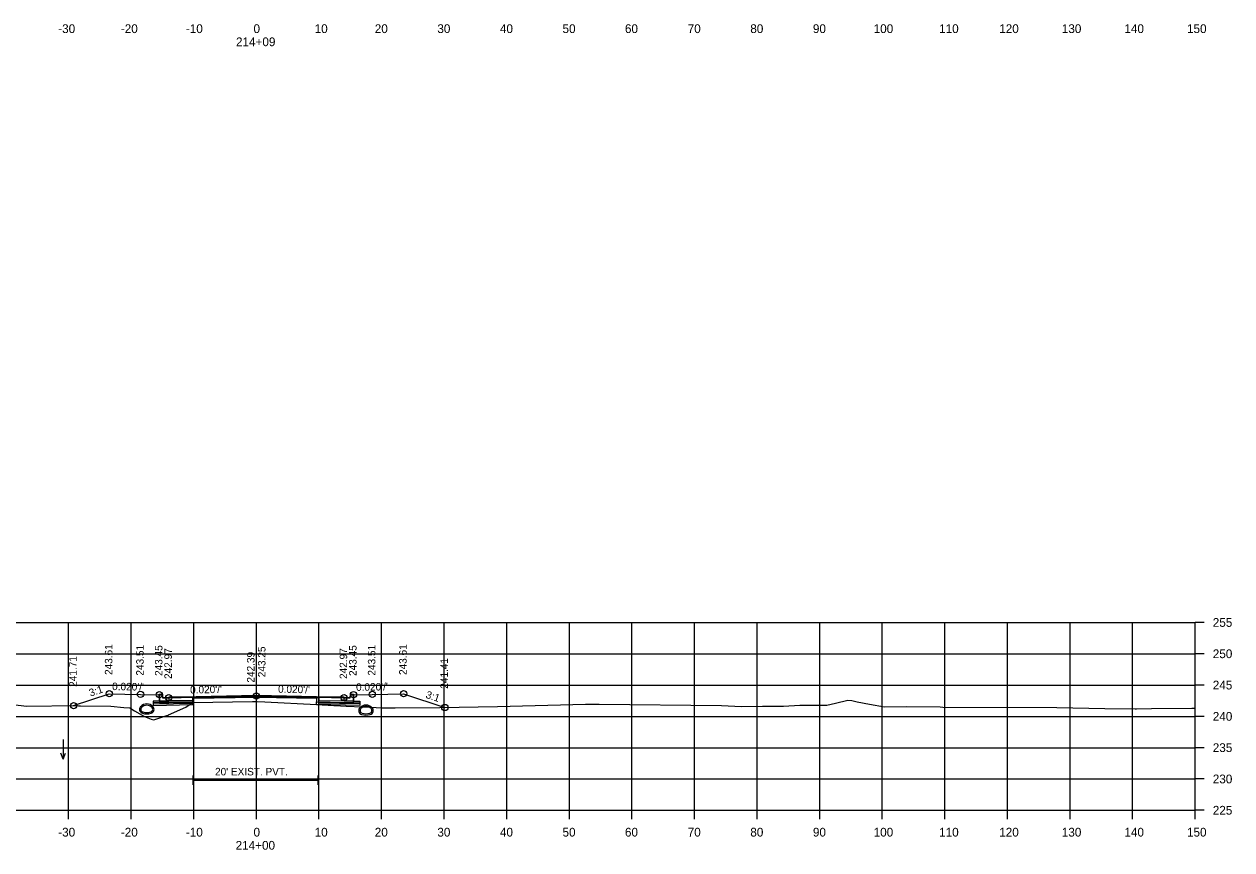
# Model space of a CAD drawing. Extents: x 1369627 to 1374022, y 380035 to 398173.
# Drawn here: x 1371501.7 to 1371694.7, y 383128.2 to 383260 of the extents above; entities that cross this region are included whole.
import ezdxf

# ---------------------------------------------------------------- set-up
doc = ezdxf.new("R2010")
doc.units = 0
for name, color, linetype in [('Default', 7, 'Continuous'), ('R_Alt Surface', 7, 'Continuous'), ('R_Axis', 7, 'Continuous'), ('R_Axis Annot', 7, 'Continuous'), ('R_Drive', 7, 'Continuous'), ('R_Exist Surface', 7, 'Continuous'), ('R_Fin Surface', 7, 'Continuous'), ('R_Grid', 7, 'Continuous'), ('R_No Plot', 7, 'Continuous'), ('R_Water Annot', 7, 'Continuous'), ('R_Xsect Elev', 7, 'Continuous'), ('R_Xsect Slope', 7, 'Continuous')]:
    doc.layers.add(name, color=color, linetype=linetype)

msp = doc.modelspace()

# ---------------------------------------------------------------- linework, layer by layer
at = {"layer": 'Default'}
for p, q in [((1371528.74, 383138.56), (1371528.74, 383140.06)), ((1371528.74, 383139.31), (1371548.74, 383139.31)), ((1371548.74, 383138.56), (1371548.74, 383140.06))]:
    msp.add_line(p, q, dxfattribs=at)
for points in [[(1371523.34, 383153.02), (1371523.84, 383153.02), (1371523.85, 383152.52), (1371524.85, 383152.54), (1371524.85, 383151.95), (1371523.35, 383151.92)], [(1371553.85, 383152.52), (1371553.86, 383153.02), (1371554.36, 383153.02), (1371554.35, 383151.92), (1371552.85, 383151.95), (1371552.85, 383152.54)]]:
    msp.add_lwpolyline(points, close=True, dxfattribs=at)
at = {"layer": 'R_Alt Surface'}
for points in [[(1371528.85, 383152.03), (1371524.85, 383151.95), (1371523.35, 383151.92), (1371522.35, 383151.9), (1371522.35, 383151.48), (1371528.85, 383151.61)], [(1371538.85, 383152.82), (1371526.85, 383152.58), (1371524.85, 383152.54), (1371524.85, 383151.95), (1371528.85, 383152.03), (1371528.85, 383152.45), (1371538.85, 383152.65), (1371548.85, 383152.45), (1371548.85, 383152.03), (1371552.85, 383151.95), (1371552.85, 383152.54), (1371550.85, 383152.58)], [(1371548.47, 383151.79), (1371552.85, 383151.71), (1371554.35, 383151.68), (1371555.35, 383151.66), (1371555.35, 383151.24), (1371548.47, 383151.38)], [(1371548.85, 383152.03), (1371552.85, 383151.95), (1371554.35, 383151.92), (1371555.35, 383151.9), (1371555.35, 383151.48), (1371548.85, 383151.61)], [(1371528.69, 383151.78), (1371524.85, 383151.71), (1371523.35, 383151.68), (1371522.35, 383151.66), (1371522.35, 383151.24), (1371528.69, 383151.37)]]:
    msp.add_lwpolyline(points, close=True, dxfattribs=at)
for points in [[(1371523.34, 383153.02), (1371523.35, 383151.92), (1371524.85, 383151.95), (1371528.85, 383152.03), (1371528.85, 383152.45), (1371538.85, 383152.65), (1371548.85, 383152.45), (1371548.85, 383152.03), (1371552.85, 383151.95), (1371554.35, 383151.92), (1371554.36, 383153.02)], [(1371523.34, 383152.94), (1371523.35, 383151.68), (1371524.85, 383151.71), (1371528.69, 383151.78), (1371528.69, 383152.37), (1371538.85, 383152.57), (1371548.47, 383152.38), (1371548.47, 383151.79), (1371552.85, 383151.71), (1371554.35, 383151.68), (1371554.36, 383152.94)]]:
    msp.add_lwpolyline(points, dxfattribs=at)
at = {"layer": 'R_Axis'}
for p, q in [((1371688.85, 383134.49), (1371688.85, 383164.49)), ((1371690.25, 383164.49), (1371688.85, 383164.49)), ((1371690.25, 383159.49), (1371688.85, 383159.49)), ((1371690.25, 383154.49), (1371688.85, 383154.49)), ((1371690.25, 383149.49), (1371688.85, 383149.49)), ((1371690.25, 383144.49), (1371688.85, 383144.49)), ((1371690.25, 383139.49), (1371688.85, 383139.49)), ((1371388.85, 383134.49), (1371688.85, 383134.49)), ((1371508.85, 383133.09), (1371508.85, 383134.49)), ((1371518.85, 383133.09), (1371518.85, 383134.49)), ((1371528.85, 383133.09), (1371528.85, 383134.49)), ((1371538.85, 383133.09), (1371538.85, 383134.49)), ((1371548.85, 383133.09), (1371548.85, 383134.49)), ((1371558.85, 383133.09), (1371558.85, 383134.49)), ((1371568.85, 383133.09), (1371568.85, 383134.49)), ((1371578.85, 383133.09), (1371578.85, 383134.49)), ((1371588.85, 383133.09), (1371588.85, 383134.49)), ((1371598.85, 383133.09), (1371598.85, 383134.49)), ((1371608.85, 383133.09), (1371608.85, 383134.49)), ((1371618.85, 383133.09), (1371618.85, 383134.49)), ((1371628.85, 383133.09), (1371628.85, 383134.49)), ((1371638.85, 383133.09), (1371638.85, 383134.49)), ((1371648.85, 383133.09), (1371648.85, 383134.49)), ((1371658.85, 383133.09), (1371658.85, 383134.49)), ((1371668.85, 383133.09), (1371668.85, 383134.49)), ((1371678.85, 383133.09), (1371678.85, 383134.49)), ((1371688.85, 383133.09), (1371688.85, 383134.49)), ((1371690.25, 383134.49), (1371688.85, 383134.49))]:
    msp.add_line(p, q, dxfattribs=at)
at = {"layer": 'R_Drive'}
for centre, radius, start, end in [((1371520.82, 383150.61), 0.646, 136.3515, 253.9529), ((1371521.34, 383150.12), 1.35, 43.6485, 136.3515), ((1371520.82, 383150.61), 0.438, 136.3515, 253.9529), ((1371521.34, 383150.12), 1.15, 43.6485, 136.3515), ((1371521.34, 383152.39), 2.5, 253.9529, 286.0471), ((1371521.34, 383152.39), 2.29, 253.9529, 286.0471), ((1371521.85, 383150.61), 0.438, 286.0471, 43.6485), ((1371521.85, 383150.61), 0.646, 286.0471, 43.6485), ((1371555.84, 383150.42), 0.646, 136.3515, 253.9529), ((1371556.36, 383149.93), 1.35, 43.6485, 136.3515), ((1371555.84, 383150.42), 0.438, 136.3515, 253.9529), ((1371556.36, 383149.93), 1.15, 43.6485, 136.3515), ((1371556.36, 383152.2), 2.29, 253.9529, 286.0471), ((1371556.87, 383150.42), 0.438, 286.0471, 43.6485), ((1371556.87, 383150.42), 0.646, 286.0471, 43.6485), ((1371556.36, 383152.2), 2.5, 253.9529, 286.0471)]:
    msp.add_arc(centre, radius, start, end, dxfattribs=at)
at = {"layer": 'R_Exist Surface'}
msp.add_lwpolyline([(1371496.61, 383151.77), (1371502.15, 383151.14), (1371510.13, 383151.21), (1371510.41, 383151.19), (1371510.73, 383151.19), (1371515.61, 383151.13), (1371517.69, 383150.93), (1371518.61, 383150.83), (1371519.35, 383150.37), (1371520.95, 383149.46), (1371522.03, 383149.05), (1371522.46, 383148.92), (1371524.55, 383149.61), (1371524.67, 383149.65), (1371524.82, 383149.72), (1371527.59, 383150.95), (1371528.58, 383151.63), (1371528.69, 383151.72), (1371538.25, 383151.87), (1371538.96, 383151.88), (1371540.22, 383151.82), (1371548.47, 383151.4), (1371551.23, 383151.24), (1371552.29, 383151.19), (1371553.21, 383151.14), (1371555.81, 383151.01), (1371557.19, 383150.94), (1371558.78, 383150.85), (1371561.01, 383150.86), (1371568.13, 383150.88), (1371577.37, 383151.09), (1371591.44, 383151.43), (1371593.62, 383151.43), (1371613.15, 383151.22), (1371616.38, 383151.07), (1371619.71, 383151.11), (1371623.08, 383151.11), (1371625.7, 383151.28), (1371629.99, 383151.26), (1371631.37, 383151.61), (1371633.34, 383152.09), (1371633.97, 383152), (1371634.86, 383151.82), (1371636.82, 383151.42), (1371639.22, 383151.03), (1371642.69, 383151.04), (1371648.07, 383151.03), (1371648.52, 383150.96), (1371666.73, 383150.88), (1371674.42, 383150.77), (1371679.27, 383150.71), (1371679.48, 383150.69), (1371681.88, 383150.72), (1371688.31, 383150.78), (1371688.85, 383150.78)], dxfattribs=at)
at = {"layer": 'R_Fin Surface'}
msp.add_lwpolyline([(1371509.65, 383151.21), (1371515.34, 383153.1), (1371520.34, 383153), (1371523.34, 383152.94), (1371523.84, 383152.94), (1371523.85, 383152.44), (1371524.85, 383152.46), (1371526.85, 383152.5), (1371538.85, 383152.74), (1371550.85, 383152.5), (1371552.85, 383152.46), (1371553.85, 383152.44), (1371553.86, 383152.94), (1371554.36, 383152.94), (1371557.36, 383153), (1371562.36, 383153.1), (1371568.95, 383150.9)], dxfattribs=at)
at = {"layer": 'R_Grid'}
for p, q in [((1371388.85, 383164.49), (1371688.85, 383164.49)), ((1371508.85, 383134.49), (1371508.85, 383164.49)), ((1371518.85, 383134.49), (1371518.85, 383164.49)), ((1371528.85, 383134.49), (1371528.85, 383164.49)), ((1371538.85, 383134.49), (1371538.85, 383164.49)), ((1371548.85, 383134.49), (1371548.85, 383164.49)), ((1371558.85, 383134.49), (1371558.85, 383164.49)), ((1371568.85, 383134.49), (1371568.85, 383164.49)), ((1371578.85, 383134.49), (1371578.85, 383164.49)), ((1371588.85, 383134.49), (1371588.85, 383164.49)), ((1371598.85, 383134.49), (1371598.85, 383164.49)), ((1371608.85, 383134.49), (1371608.85, 383164.49)), ((1371618.85, 383134.49), (1371618.85, 383164.49)), ((1371628.85, 383134.49), (1371628.85, 383164.49)), ((1371638.85, 383134.49), (1371638.85, 383164.49)), ((1371648.85, 383134.49), (1371648.85, 383164.49)), ((1371658.85, 383134.49), (1371658.85, 383164.49)), ((1371668.85, 383134.49), (1371668.85, 383164.49)), ((1371678.85, 383134.49), (1371678.85, 383164.49)), ((1371688.85, 383134.49), (1371688.85, 383164.49)), ((1371388.85, 383159.49), (1371688.85, 383159.49)), ((1371388.85, 383154.49), (1371688.85, 383154.49)), ((1371388.85, 383149.49), (1371688.85, 383149.49)), ((1371388.85, 383144.49), (1371688.85, 383144.49)), ((1371388.85, 383139.49), (1371688.85, 383139.49)), ((1371388.85, 383134.49), (1371688.85, 383134.49))]:
    msp.add_line(p, q, dxfattribs=at)
at = {"layer": 'R_No Plot'}
for centre in [(1371515.34, 383153.1), (1371520.34, 383153), (1371523.34, 383152.94), (1371524.85, 383152.46), (1371538.85, 383152.74), (1371552.85, 383152.46), (1371554.36, 383152.94), (1371557.36, 383153), (1371562.36, 383153.1), (1371509.65, 383151.21), (1371568.95, 383150.9)]:
    msp.add_circle(centre, 0.5, dxfattribs=at)
at = {"layer": 'R_Water Annot'}
for p, q in [((1371507.98, 383145.8), (1371507.98, 383142.66)), ((1371507.98, 383142.66), (1371507.63, 383143.62)), ((1371507.98, 383142.66), (1371508.33, 383143.62))]:
    msp.add_line(p, q, dxfattribs=at)
at = {"layer": 'R_Xsect Elev'}
msp.add_line((1371538.85, 383151.88), (1371538.85, 383161.88), dxfattribs=at)

# ---------------------------------------------------------------- texts
at = {"layer": 'R_Axis Annot'}
for s, height, p in [('-30', 1.4, (1371507.19, 383258.63)), ('-20', 1.4, (1371517.19, 383258.63)), ('-10', 1.4, (1371527.58, 383258.63)), ('0', 1.4, (1371538.39, 383258.63)), ('10', 1.4, (1371548.16, 383258.63)), ('20', 1.4, (1371557.76, 383258.63)), ('30', 1.4, (1371567.76, 383258.63)), ('40', 1.4, (1371577.76, 383258.63)), ('50', 1.4, (1371587.76, 383258.63)), ('60', 1.4, (1371597.73, 383258.63)), ('70', 1.4, (1371607.76, 383258.63)), ('80', 1.4, (1371617.76, 383258.63)), ('90', 1.4, (1371627.76, 383258.63)), ('100', 1.4, (1371637.47, 383258.63)), ('110', 1.4, (1371647.93, 383258.63)), ('120', 1.4, (1371657.53, 383258.63)), ('130', 1.4, (1371667.53, 383258.63)), ('140', 1.4, (1371677.53, 383258.63)), ('150', 1.4, (1371687.53, 383258.63)), ('214+09', 1.4, (1371535.59, 383256.53)), ('255', 1.4, (1371691.65, 383163.79)), ('250', 1.4, (1371691.65, 383158.79)), ('245', 1.4, (1371691.65, 383153.79)), ('240', 1.4, (1371691.65, 383148.79)), ('235', 1.4, (1371691.65, 383143.79)), ("20' EXIST. PVT.", 1.2, (1371532.24, 383140.06)), ('230', 1.4, (1371691.65, 383138.79)), ('225', 1.4, (1371691.65, 383133.79)), ('-30', 1.4, (1371507.19, 383130.29)), ('-20', 1.4, (1371517.19, 383130.29)), ('-10', 1.4, (1371527.58, 383130.29)), ('0', 1.4, (1371538.39, 383130.29)), ('10', 1.4, (1371548.16, 383130.29)), ('20', 1.4, (1371557.76, 383130.29)), ('30', 1.4, (1371567.76, 383130.29)), ('40', 1.4, (1371577.76, 383130.29)), ('50', 1.4, (1371587.76, 383130.29)), ('60', 1.4, (1371597.73, 383130.29)), ('70', 1.4, (1371607.76, 383130.29)), ('80', 1.4, (1371617.76, 383130.29)), ('90', 1.4, (1371627.76, 383130.29)), ('100', 1.4, (1371637.47, 383130.29)), ('110', 1.4, (1371647.93, 383130.29)), ('120', 1.4, (1371657.53, 383130.29)), ('130', 1.4, (1371667.53, 383130.29)), ('140', 1.4, (1371677.53, 383130.29)), ('150', 1.4, (1371687.53, 383130.29)), ('214+00', 1.4, (1371535.53, 383128.19))]:
    msp.add_text(s, height=height, dxfattribs=at).set_placement(p)
at = {"layer": 'R_Xsect Elev'}
for s, p in [('243.61', (1371515.84, 383156.1)), ('243.51', (1371520.84, 383156)), ('243.45', (1371523.84, 383155.94)), ('242.97', (1371525.35, 383155.46)), ('242.39', (1371538.55, 383154.88)), ('243.25', (1371540.3, 383155.74)), ('242.97', (1371553.35, 383155.46)), ('243.45', (1371554.86, 383155.94)), ('243.51', (1371557.86, 383156)), ('243.61', (1371562.86, 383156.1)), ('241.71', (1371510.15, 383154.21)), ('241.41', (1371569.45, 383153.9))]:
    msp.add_text(s, height=1.2, rotation=90, dxfattribs=at).set_placement(p)
at = {"layer": 'R_Xsect Slope'}
for s, rotation, p in [('3:1', 18.4332, (1371512.34, 383152.63)), ("0.020'/'", 358.8542, (1371515.79, 383153.69)), ("0.020'/'", 1.1458, (1371528.27, 383153.13)), ("0.020'/'", 358.8542, (1371542.3, 383153.27)), ("0.020'/'", 1.1458, (1371554.78, 383153.55)), ('3:1', 341.5668, (1371565.81, 383152.47))]:
    msp.add_text(s, height=1.2, rotation=rotation, dxfattribs=at).set_placement(p)

doc.saveas('drawing.dxf')
